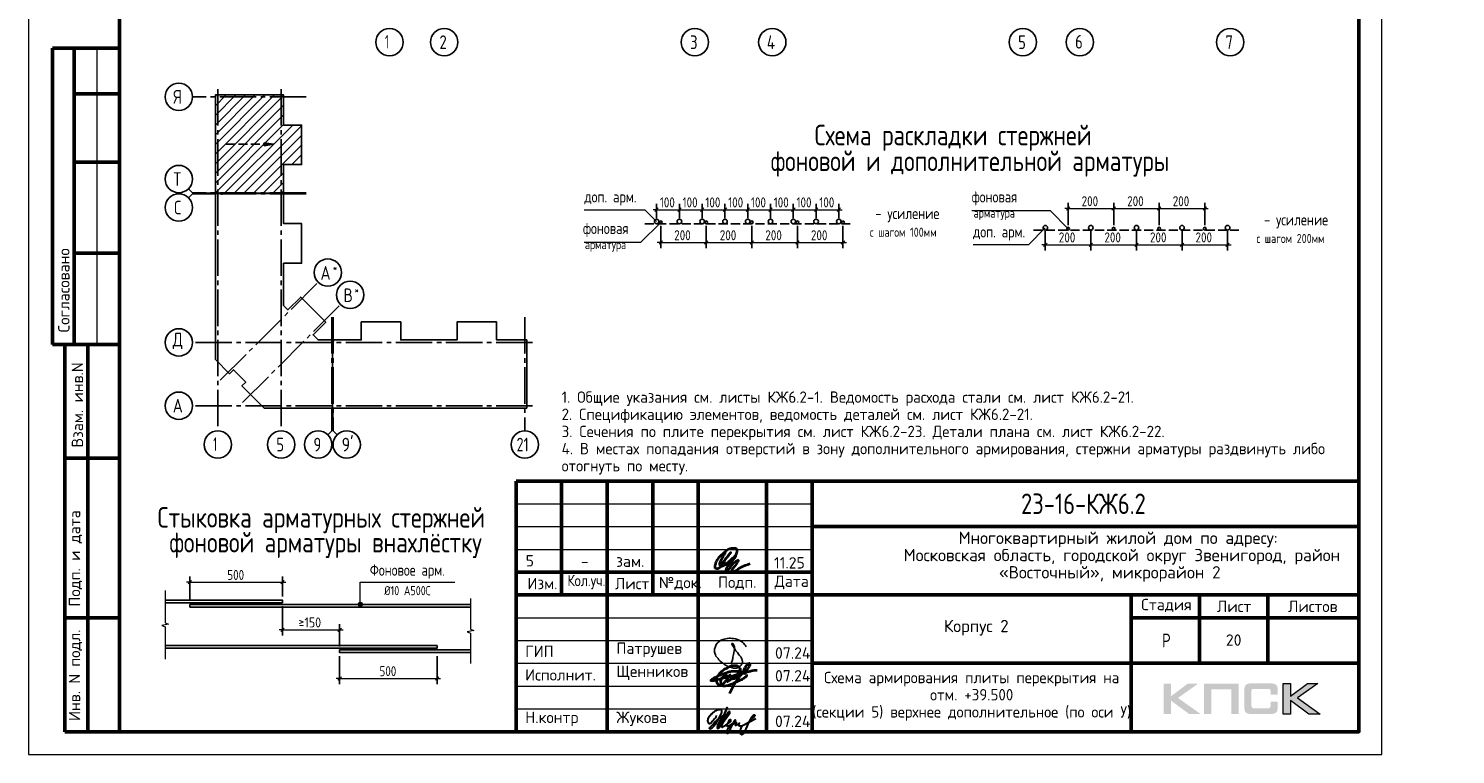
# Model space of a CAD drawing. Header units: millimetres. Extents: x 40580 to 1930067, y -240640 to 81020.
# Tile 341 of 656: x 1022172 to 1053489, y -240443 to -224513. Entities that reach past the tile are written whole.
import ezdxf

# ---------------------------------------------------------------- set-up
doc = ezdxf.new("R2010")
doc.units = ezdxf.units.MM
for name, pattern in [('______2', [270, 200, -70]), ('______5', [1100, 800, -100, 100, -100]), ('CENTER', [2, 1.25, -0.25, 0.25, -0.25])]:
    doc.linetypes.add(name, pattern=pattern)
for name, color, linetype, lineweight in [('Standard', 7, 'Continuous', 25), ('ОСИ', 7, 'CENTER', 15), ('Основная', 7, 'Continuous', 40), ('Примечания', 7, 'Continuous', 13), ('Текст_ общее', 7, 'Continuous', 25)]:
    doc.layers.add(name, color=color, linetype=linetype, lineweight=lineweight)
doc.styles.add('GOST 2.304', font='isocpeur.ttf', dxfattribs={"width": 0.8})
doc.styles.add('ISOCPEUR', font='isocpeur.ttf')
doc.styles.get("Standard").update_dxf_attribs({"font": 'isocpeur.ttf'})

# ---------------------------------------------------------------- blocks, each defined once
blk = doc.blocks.new('яяя')
at = {"lineweight": 30}
for points in [[(345424, 110432), (345425, 110410), (345424, 110397), (345417, 110379), (345406, 110350), (345390, 110319), (345357, 110275), (345310, 110221), (345265, 110176), (345198, 110110), (345161, 110077), (345133, 110066), (345116, 110066), (345102, 110075), (345090, 110091), (345082, 110115), (345074, 110146), (345066, 110182), (345064, 110206), (345067, 110234), (345077, 110278), (345095, 110320), (345114, 110361), (345134, 110395), (345159, 110428), (345195, 110469), (345228, 110506), (345284, 110560), (345331, 110595), (345379, 110625), (345435, 110648), (345486, 110670), (345532, 110686), (345573, 110696), (345605, 110698), (345621, 110695), (345635, 110687), (345648, 110671), (345656, 110649), (345659, 110625), (345659, 110583), (345656, 110553), (345647, 110523), (345635, 110489), (345387, 110033), (345349, 109985), (345311, 109948), (345247, 109889), (345209, 109858), (345192, 109844), (345180, 109837), (345157, 109833), (345150, 109835), (345140, 109842), (345135, 109856), (345138, 109881), (345148, 109892), (345183, 109930), (345267, 110024), (345343, 110105), (345455, 110213), (345617, 110343), (345775, 110456), (345811, 110526), (345838, 110607), (345890, 110740), (345902, 110771), (345698, 110295), (345672, 110226), (345626, 110132), (345572, 110032), (345518, 109953), (345481, 109918), (345497, 110001), (345567, 110147), (345655, 110301), (345760, 110442)], [(345481, 109918), (345476, 109896), (345475, 109874), (345485, 109861), (345506, 109866), (345539, 109891), (345632, 109983), (345968, 110450), (346022, 110527), (346029, 110560), (346027, 110579), (346026, 110590), (346010, 110605), (345993, 110609), (345975, 110601), (345962, 110584), (345954, 110562), (345857, 110421), (345783, 110292), (345741, 110183), (345701, 110079), (345665, 109985), (345660, 109952), (345666, 109929), (345669, 109915), (345682, 109910), (345702, 109914), (345735, 109941), (345846, 110007), (346065, 110160), (346075, 110193), (346070, 110217), (346066, 110236), (346052, 110241), (346030, 110241), (346007, 110228), (345978, 110203), (345960, 110164), (345892, 110010), (345895, 109986), (345904, 109966), (345925, 109964), (345969, 109968), (346045, 110000), (346218, 110114), (346261, 110154), (346280, 110184), (346282, 110210), (346278, 110225), (346263, 110229), (346241, 110222), (346220, 110198), (346162, 110049), (345989, 109904), (345932, 109849), (345906, 109805), (345891, 109739), (345890, 109690), (345899, 109652), (345924, 109647), (345956, 109655), (345980, 109674), (346058, 109838), (346158, 110046), (346261, 110098), (346314, 110120), (346292, 110079), (346269, 110036), (346261, 110008), (346267, 109998), (346293, 109998), (346363, 110039), (346445, 110095), (346421, 110068), (346414, 110040), (346407, 110011), (346416, 109990), (346466, 109972), (346509, 109977), (346574, 109984), (347172, 110293)], [(346586, 109971), (346543, 109917), (346509, 109873), (346489, 109825), (346475, 109767), (346472, 109710), (346478, 109675), (346485, 109641), (346501, 109621), (346517, 109602), (346542, 109589), (346568, 109592), (346605, 109620), (346680, 109731), (346736, 109842), (346865, 110115), (346962, 110290), (346969, 110318), (346979, 110360), (347013, 110403), (347056, 110434), (347091, 110450), (347109, 110450), (347121, 110434), (347115, 110405), (347072, 110355), (347012, 110307), (346924, 110222)]]:
    blk.add_lwpolyline(points, dxfattribs=at)
blk = doc.blocks.new('Из_буфера32210')
at = {"color": 7, "lineweight": 25}
blk.add_lwpolyline([(357, 84), (386, 160), (399, 213), (405, 239), (412, 268), (420, 299), (427, 339), (434, 380), (437, 414), (438, 442), (436, 466), (430, 489), (425, 504), (417, 519), (409, 531), (405, 535), (403, 536), (400, 539), (394, 541), (387, 543), (383, 542), (379, 539), (377, 534), (377, 528), (379, 523), (438, 428), (470, 382), (484, 365), (504, 341), (528, 310), (551, 280), (562, 264), (575, 247), (582, 235), (589, 220), (599, 198), (606, 184), (610, 167), (611, 155), (612, 143), (611, 127), (609, 116), (603, 96), (596, 82), (588, 69), (579, 56), (563, 43), (551, 34), (539, 25), (524, 16), (511, 10), (494, 5), (481, 3), (456, 0), (432, 1), (415, 3), (396, 6), (375, 11), (355, 19), (336, 24), (310, 31), (293, 39), (269, 53), (243, 69), (223, 80), (202, 93), (180, 109), (152, 128), (126, 152), (98, 182), (77, 211), (52, 241), (32, 266), (20, 293), (8, 329), (3, 348), (1, 373), (0, 393), (1, 417), (6, 440), (13, 454), (20, 476), (26, 497), (38, 517), (47, 529), (60, 548), (75, 563), (95, 581), (115, 593), (135, 606), (161, 618), (187, 628), (213, 638), (251, 647), (282, 653), (319, 655), (353, 655), (384, 652), (418, 648), (460, 641), (503, 628), (544, 611), (579, 594), (611, 573), (639, 545), (666, 515), (679, 496), (694, 471)], dxfattribs=at)

msp = doc.modelspace()

# ---------------------------------------------------------------- hatches: boundary and pattern name
h = msp.add_hatch(color=256)
h.paths.add_polyline_path([(1047844.6, -238886), (1047617.1, -238886), (1047245.1, -239166.1), (1047245.1, -238886), (1047087.4, -238886), (1047087.4, -239558.2), (1047245.1, -239558.2), (1047245.1, -239262.9), (1047647.5, -239558.2), (1047899.2, -239558.2), (1047398.6, -239202.7)])
h.paths.add_polyline_path([(1048127.4, -239012.6), (1048572.7, -239012.6), (1048572.7, -239558.2), (1048729, -239558.2), (1048729, -238886), (1048562.3, -238886), (1047971.1, -238886), (1047971.1, -239045.1), (1047971.1, -239558.2), (1048127.4, -239558.2)])
h.paths.add_polyline_path([(1049867.1, -238882.6), (1049709.5, -238882.6), (1049709.5, -239555.4), (1049867.1, -239555.4), (1049867.1, -239259.4), (1050269.6, -239555.4), (1050521.3, -239555.4), (1050020.6, -239199.3), (1050466.6, -238882.6), (1050239.8, -238882.6), (1049867.1, -239162.6)])
msp.add_hatch(color=256).paths.add_polyline_path([(1049578.1, -238957.3), (1049576, -238949.7), (1049573.3, -238943.4), (1049569.8, -238937.2), (1049566.3, -238931), (1049562.9, -238926.1), (1049558.7, -238921.3), (1049554.6, -238916.5), (1049550.4, -238912.3), (1049544.9, -238908.9), (1049539.4, -238904.7), (1049533.2, -238901.3), (1049526.2, -238898.5), (1049519.3, -238895.7), (1049511.7, -238893), (1049504.1, -238890.9), (1049486.1, -238887.4), (1049466.8, -238884.7), (1049445.3, -238883.3), (1049421.8, -238882.6), (1049020.8, -238882.6), (1048997.3, -238883.3), (1048976.5, -238884.7), (1048956.5, -238887.4), (1048939.2, -238890.9), (1048930.9, -238893.6), (1048923.3, -238895.7), (1048916.4, -238898.5), (1048910.1, -238901.9), (1048903.9, -238904.7), (1048897.7, -238908.9), (1048892.8, -238912.3), (1048888, -238916.5), (1048883.9, -238921.3), (1048880.4, -238926.1), (1048876.3, -238931), (1048872.8, -238937.2), (1048870, -238943.4), (1048867.3, -238950.3), (1048864.5, -238957.3), (1048862.4, -238964.9), (1048859, -238981.5), (1048856.2, -238999.4), (1048854.1, -239019.5), (1048854.1, -239041.6), (1048854.1, -239395.7), (1048854.1, -239417.8), (1048856.2, -239437.8), (1048859, -239456.5), (1048862.4, -239473.1), (1048864.5, -239480.7), (1048867.3, -239487.6), (1048870, -239494.5), (1048872.8, -239500.8), (1048876.3, -239506.3), (1048880.4, -239511.8), (1048883.9, -239516.7), (1048888, -239521.5), (1048892.8, -239525.7), (1048898.4, -239529.1), (1048903.9, -239532.6), (1048910.1, -239536), (1048916.4, -239539.5), (1048924, -239541.6), (1048930.9, -239544.3), (1048939.2, -239546.4), (1048956.5, -239550.5), (1048976.5, -239552.6), (1048997.9, -239554.7), (1049020.8, -239555.4), (1049421.8, -239555.4), (1049445.3, -239554.7), (1049466.8, -239553.3), (1049486.1, -239550.5), (1049503.4, -239547.1), (1049511.7, -239544.3), (1049519.3, -239542.2), (1049526.2, -239539.5), (1049533.2, -239536), (1049539.4, -239533.3), (1049544.9, -239529.1), (1049550.4, -239525.7), (1049554.6, -239521.5), (1049558.7, -239517.4), (1049562.9, -239511.8), (1049566.3, -239507), (1049569.8, -239500.8), (1049573.3, -239494.5), (1049576, -239488.3), (1049578.1, -239480.7), (1049580.9, -239473.1), (1049584.3, -239456.5), (1049587.1, -239438.5), (1049588.5, -239417.8), (1049589.2, -239395.7), (1049589.2, -239284.3), (1049432.2, -239284.3), (1049432.2, -239374.9), (1049432.2, -239381.1), (1049431.5, -239387.4), (1049430.1, -239392.9), (1049428.7, -239398.4), (1049426.7, -239403.3), (1049424.6, -239407.4), (1049421.8, -239411.6), (1049418.4, -239415), (1049414.9, -239418.5), (1049410.8, -239421.2), (1049405.9, -239423.3), (1049401.1, -239425.4), (1049396.2, -239426.8), (1049390, -239427.5), (1049383.8, -239428.2), (1049377.6, -239428.8), (1049054, -239428.8), (1049048.4, -239428.2), (1049043.6, -239427.5), (1049039.4, -239425.4), (1049035.3, -239423.3), (1049031.1, -239420.6), (1049027.7, -239417.8), (1049024.2, -239414.3), (1049021.5, -239410.2), (1049018.7, -239406), (1049016.6, -239401.9), (1049014.5, -239397), (1049013.2, -239392.2), (1049011.1, -239382.5), (1049010.4, -239372.8), (1049010.4, -239049.9), (1049010.4, -239044.4), (1049011.1, -239038.9), (1049012.5, -239034), (1049013.9, -239029.2), (1049015.2, -239025), (1049017.3, -239021.6), (1049020.1, -239018.1), (1049022.8, -239014.7), (1049026.3, -239011.9), (1049029.8, -239009.1), (1049033.9, -239007), (1049038.1, -239005.7), (1049042.9, -239004.3), (1049047.7, -239003.6), (1049053.3, -239002.9), (1049058.8, -239002.9), (1049377.6, -239002.9), (1049383.8, -239002.9), (1049390, -239003.6), (1049395.5, -239005), (1049400.4, -239006.4), (1049405.2, -239008.4), (1049410.1, -239010.5), (1049414.2, -239014), (1049417.7, -239016.7), (1049421.1, -239020.9), (1049423.9, -239025), (1049426.7, -239029.2), (1049428.7, -239034), (1049430.1, -239038.9), (1049431.5, -239044.4), (1049432.2, -239050.6), (1049432.2, -239056.8), (1049432.2, -239130.8), (1049589.2, -239130.8), (1049589.2, -239041.6), (1049588.5, -239019.5), (1049587.1, -238999.4), (1049584.3, -238981.5), (1049580.2, -238964.9)])
at = {"layer": 'Примечания', "linetype": 'Continuous', "lineweight": -3, "transparency": 33554687}
msp.add_hatch(color=7, dxfattribs=at).paths.add_polyline_path([(1027339.8, -227083.3), (1027549.8, -227053.3), (1027339.8, -227023.3)])
at = {"layer": 'Примечания', "linetype": 'Continuous', "lineweight": 13, "transparency": 33554687}
for points in [[(1029406.8, -237149.1), (1029496.8, -237149.1), (1029490.5, -237126.6)], [(1029406.8, -237149.1), (1029490.5, -237126.6), (1029413.1, -237126.6)], [(1029413.1, -237171.6), (1029496.8, -237149.1), (1029406.8, -237149.1)], [(1029413.1, -237126.6), (1029490.5, -237126.6), (1029474.3, -237110.4)], [(1029413.1, -237126.6), (1029474.3, -237110.4), (1029429.3, -237110.4)], [(1029413.1, -237171.6), (1029490.5, -237171.6), (1029496.8, -237149.1)], [(1029429.3, -237187.8), (1029490.5, -237171.6), (1029413.1, -237171.6)], [(1029429.3, -237110.4), (1029474.3, -237110.4), (1029451.8, -237104.1)], [(1029429.3, -237187.8), (1029474.3, -237187.8), (1029490.5, -237171.6)], [(1029474.3, -237187.8), (1029429.3, -237187.8), (1029451.8, -237194.1)]]:
    msp.add_hatch(color=7, dxfattribs=at).paths.add_polyline_path(points)

# ---------------------------------------------------------------- linework, layer by layer
at = {"lineweight": 0}
msp.add_lwpolyline([(1049709.5, -239555.4), (1049709.5, -238882.6), (1049867.1, -238882.6), (1049867.1, -239162.6), (1050239.8, -238882.6), (1050466.6, -238882.6), (1050020.6, -239199.3), (1050521.3, -239555.4), (1050269.6, -239555.4), (1049867.1, -239259.4), (1049867.1, -239555.4), (1049709.5, -239555.4)], close=True, dxfattribs=at)
at = {"layer": 'Standard', "color": 7, "linetype": 'Continuous', "lineweight": 50, "transparency": 33554687}
for p, q in [((1024171.6, -224943), (1022698.5, -224943)), ((1022698.5, -224943), (1022698.5, -231443)), ((1022698.5, -224943), (1022698.5, -231443)), ((1023171.6, -224943), (1023171.6, -231443)), ((1024171.6, -225943), (1023171.6, -225943)), ((1024171.6, -227443), (1023171.6, -227443)), ((1024171.6, -229443), (1023171.6, -229443)), ((1022698.5, -231443), (1024171.6, -231443)), ((1022971.6, -239943), (1022971.6, -231443)), ((1022971.6, -239943), (1022971.6, -231443)), ((1023471.6, -239943), (1023471.6, -231443)), ((1022971.6, -233943), (1024171.6, -233943)), ((1032871.6, -239943), (1032871.6, -234443)), ((1032871.6, -234443), (1051371.6, -234443)), ((1033871.6, -236943), (1033871.6, -234443)), ((1034871.6, -239943), (1034871.6, -234443)), ((1035871.6, -236943), (1035871.6, -234443)), ((1036871.6, -239943), (1036871.6, -234443)), ((1038371.6, -239943), (1038371.6, -234443)), ((1039371.6, -239943), (1039371.6, -234443)), ((1039371.6, -235443), (1051371.6, -235443)), ((1032871.6, -236443), (1039371.6, -236443)), ((1032871.6, -236443), (1039371.6, -236443)), ((1032871.6, -236943), (1039371.6, -236943)), ((1032871.6, -236943), (1039371.6, -236943)), ((1039371.6, -236943), (1051371.6, -236943)), ((1046371.6, -238443), (1046371.6, -236943)), ((1047871.6, -238443), (1047871.6, -236943)), ((1049371.6, -238443), (1049371.6, -236943)), ((1022971.6, -237443), (1024171.6, -237443)), ((1046371.6, -237443), (1051371.6, -237443)), ((1039371.6, -238443), (1051371.6, -238443)), ((1046371.6, -239943), (1046371.6, -238443)), ((1046371.6, -239943), (1046371.6, -238443)), ((1024171.6, -239943), (1022971.6, -239943))]:
    msp.add_line(p, q, dxfattribs=at)
at = {"layer": 'Standard', "color": 7, "linetype": 'Continuous', "lineweight": 13, "transparency": 33554687}
for p, q in [((1023671.6, -224943), (1023671.6, -231443)), ((1025771.6, -228116), (1025683.8, -228028.1)), ((1025771.6, -228141), (1025683.8, -228228.9)), ((1025771.6, -228116), (1026271.6, -228116)), ((1025771.6, -228141), (1026271.6, -228141)), ((1028829.6, -233343), (1028829.6, -232843)), ((1028854.6, -233343), (1028854.6, -232843)), ((1028829.6, -233343), (1028741.8, -233430.9)), ((1028854.6, -233343), (1028942.5, -233430.9)), ((1032871.6, -234943), (1039371.6, -234943)), ((1032871.6, -235443), (1039371.6, -235443)), ((1032871.6, -235943), (1039371.6, -235943)), ((1032871.6, -237443), (1039371.6, -237443)), ((1032871.6, -237943), (1039371.6, -237943)), ((1032871.6, -237943), (1039371.6, -237943)), ((1032871.6, -238443), (1039371.6, -238443)), ((1032871.6, -238443), (1039371.6, -238443)), ((1032871.6, -238943), (1039371.6, -238943)), ((1032871.6, -239443), (1039371.6, -239443))]:
    msp.add_line(p, q, dxfattribs=at)
at = {"layer": 'Standard', "color": 7, "linetype": 'Continuous', "lineweight": -3, "transparency": 33554687}
for p, q in [((1026271.6, -227269), (1027571.7, -225969)), ((1026271.6, -226844.8), (1027147.4, -225969)), ((1026271.6, -226420.5), (1026723.1, -225969)), ((1026271.6, -225996.2), (1026298.9, -225969)), ((1026271.6, -227056.9), (1027359.5, -225969)), ((1026271.6, -226632.6), (1026935.3, -225969)), ((1026271.6, -226208.4), (1026511, -225969)), ((1026271.6, -227481.2), (1027767.6, -225985.2)), ((1026271.6, -227693.3), (1027767.6, -226197.3)), ((1026271.6, -227905.4), (1027767.6, -226409.4)), ((1026271.6, -228117.6), (1027767.6, -226621.6)), ((1026475.3, -228126), (1027971.3, -226630)), ((1026687.5, -228126), (1028164.6, -226648.8)), ((1026899.6, -228126), (1028164.6, -226861)), ((1027111.7, -228126), (1028164.6, -227073.1)), ((1027951.9, -227498), (1028164.6, -227285.2)), ((1028164, -227498), (1028164.6, -227497.4)), ((1027323.9, -228126), (1027767.6, -227682.2)), ((1027536, -228126), (1027767.6, -227894.4)), ((1027749.6, -228124.5), (1027767.6, -228106.5))]:
    msp.add_line(p, q, dxfattribs=at)
at = {"layer": 'Standard', "color": 7, "linetype": 'Continuous', "lineweight": 25, "transparency": 33554687}
for p, q in [((1051371.6, -239943), (1051371.6, -234443)), ((1032871.6, -239943), (1051371.6, -239943)), ((1032871.6, -239943), (1051371.6, -239943)), ((1032871.6, -239943), (1051371.6, -239943))]:
    msp.add_line(p, q, dxfattribs=at)
at = {"layer": 'Standard', "color": 7, "linetype": 'Continuous', "lineweight": 13, "transparency": 33554687}
msp.add_lwpolyline([(1022171.6, -240443), (1051871.6, -240443), (1051871.6, -198443), (1022171.6, -198443), (1022171.6, -240443)], close=True, dxfattribs=at)
at = {"layer": 'Standard', "color": 7, "linetype": 'Continuous', "lineweight": 50, "transparency": 33554687}
msp.add_lwpolyline([(1024171.6, -198943), (1051371.6, -198943), (1051371.6, -239943), (1024171.6, -239943), (1024171.6, -198943)], close=True, dxfattribs=at)
at = {"layer": 'Standard', "color": 7, "linetype": 'Continuous', "lineweight": 25, "transparency": 33554687}
for points in [[(1026271.6, -228126), (1026271.6, -225969), (1027767.6, -225969), (1027767.6, -226630), (1028164.6, -226630), (1028164.6, -227498), (1027767.6, -227498), (1027767.6, -228126), (1027749.6, -228126), (1027749.6, -228106), (1027734.6, -228106), (1027734.6, -228126), (1026271.6, -228126)], [(1026271.6, -231586), (1026271.6, -228131), (1026409.6, -228131), (1026409.6, -228151), (1026424.6, -228151), (1026424.6, -228131), (1027767.6, -228131), (1027767.6, -228794), (1028164.6, -228794), (1028164.6, -229662), (1027767.6, -229662), (1027767.6, -230587.7), (1027865.5, -230685.5), (1028146.4, -230404.7), (1028695.8, -230954.1), (1028414.9, -231235), (1028526.9, -231347), (1028839.6, -231347), (1028839.6, -232843), (1027341.6, -232843), (1026853.6, -232355), (1026938.5, -232270.2), (1026670.5, -232002.2), (1026585.6, -232087), (1026271.6, -231773), (1026271.6, -231586)], [(1028844.6, -232843), (1028844.6, -231380), (1028864.6, -231380), (1028864.6, -231365), (1028844.6, -231365), (1028844.6, -231347), (1029472.6, -231347), (1029472.6, -230950), (1030340.6, -230950), (1030340.6, -231347), (1030958.6, -231347), (1031576.6, -231347), (1031576.6, -230950), (1032444.6, -230950), (1032444.6, -231347), (1033105.6, -231347), (1033105.6, -232843), (1030958.6, -232843), (1028844.6, -232843)]]:
    msp.add_lwpolyline(points, dxfattribs=at)
at = {"layer": 'ОСИ', "color": 8, "linetype": '______5', "lineweight": -3, "transparency": 33554687}
for p, q in [((1028267.6, -226012), (1025771.6, -226012)), ((1026324.6, -225841.7), (1026324.6, -233343)), ((1027714.6, -225841.7), (1027714.6, -233343)), ((1028267.6, -228116), (1025771.6, -228116)), ((1028267.6, -228141), (1025771.6, -228141)), ((1026379.9, -232230.6), (1028529.6, -230080.8)), ((1026869.9, -232720.6), (1029019.6, -230570.8)), ((1028829.6, -230847), (1028829.6, -233343)), ((1028854.6, -230847), (1028854.6, -233343)), ((1033062.6, -230847), (1033062.6, -233343)), ((1033232.9, -231400), (1025771.6, -231400)), ((1033232.9, -231400), (1025771.6, -231400)), ((1033232.9, -232790), (1025771.6, -232790))]:
    msp.add_line(p, q, dxfattribs=at)
at = {"layer": 'ОСИ', "color": 7, "linetype": 'Continuous', "lineweight": -3, "transparency": 33554687}
for centre in [(1030095.6, -224813), (1031295.6, -224813), (1036795.6, -224813), (1038495.6, -224813), (1043995.6, -224813), (1045245.6, -224813), (1048545.6, -224813), (1025471.6, -226012), (1025471.6, -227816), (1025471.6, -228441), (1028741.7, -229868.7), (1029231.8, -230358.7), (1025471.6, -231400), (1025471.6, -231400), (1025471.6, -232790), (1026324.6, -233643), (1027714.6, -233643), (1028529.6, -233643), (1029154.6, -233643), (1033062.6, -233643)]:
    msp.add_circle(centre, 300, dxfattribs=at)
at = {"layer": 'Основная', "color": 7, "ltscale": 100}
msp.add_spline([(1037464.4, -236005.5), (1037395.1, -236131.9), (1037338, -236253.8), (1037338, -236281.7), (1037372.7, -236263.9), (1037470, -236158.7), (1037581.8, -236011.1), (1037501.3, -236115.1), (1037438.7, -236210.2), (1037446.5, -236271.7), (1037505.8, -236266.1), (1037584.1, -236200.1), (1037675.8, -236091.6), (1037727.2, -235987.6), (1037720.5, -235939.5), (1037636.2, -235923.3), (1037561.7, -235933.9), (1037432, -236018.9), (1037314.5, -236128.5), (1037257.5, -236225.8), (1037236.3, -236298.5), (1037237.4, -236345.5), (1037277.6, -236363.4), (1037345.9, -236339.9), (1037533.8, -236214.6), (1037688.1, -236087.1), (1037532.4, -236298), (1037476.8, -236395.3), (1037476.7, -236413.7), (1037510.3, -236396.9), (1037604.2, -236299.6), (1037729.5, -236184.4), (1037748.5, -236180), (1037730.6, -236222.5), (1037653.5, -236334.3), (1037606.5, -236421.5), (1037613.2, -236440.6), (1037648.9, -236431.6), (1037812.2, -236332.1), (1038006.8, -236253.8)], degree=3, dxfattribs=at)
at = {"layer": 'Основная'}
for points in [[(1037564.9, -239101.8), (1037683.4, -238870.5), (1037833.7, -238658.6), (1037925.2, -238500), (1037949.3, -238466.7), (1037970.8, -238444.7), (1037982.6, -238442.4), (1037989.5, -238441.6), (1037994.8, -238442.9), (1037998.7, -238445.7), (1038000.9, -238450), (1038001.7, -238453.1), (1038003.8, -238460), (1038003.3, -238463.4), (1038003.2, -238470.8), (1038001.7, -238474.8), (1038000.5, -238486.3), (1037988.1, -238512.3), (1037958.7, -238555.7), (1037910.4, -238607.9), (1037851.8, -238649.8), (1037816.9, -238670.7), (1037797.8, -238674.7), (1037622.9, -238723.1), (1037429.1, -238767.7), (1037293.9, -238806.5), (1037213.2, -238826.4), (1037169.1, -238828.3), (1037148.6, -238817.8), (1037159.9, -238808.4), (1037170.3, -238794.8), (1037187.7, -238783.5), (1037250.9, -238745.6), (1037340.1, -238702.5), (1037430, -238663.3), (1037516.2, -238636), (1037600.1, -238618.2), (1037703.8, -238614.6), (1037751.5, -238611.9)], [(1037926.3, -238689.4), (1037923.8, -238729.3), (1037905.5, -238744.3), (1037873.9, -238770), (1037794.9, -238815.8), (1037715, -238847.4), (1037641.8, -238883.2), (1037484.5, -238939.3), (1037391.3, -238940.4), (1037347.5, -238929.3), (1037319.2, -238911.6), (1037302.1, -238900.5), (1037286, -238871.7), (1037276.5, -238842.8), (1037281.5, -238789.6), (1037287.6, -238749.7), (1037313.7, -238699.8), (1037344.6, -238660), (1037394.1, -238612.7), (1037437.4, -238576.1), (1037497.3, -238546.2), (1037559.9, -238515.7), (1037623.7, -238493.5), (1037662.7, -238488), (1037710.7, -238491.8), (1037732.4, -238504), (1037756.5, -238522.2), (1037770.1, -238538.9), (1037787.3, -238561.7), (1037788.4, -238592.2), (1037786.7, -238608.3), (1037782.3, -238628.5), (1037775.6, -238644.3), (1037764.5, -238654.3), (1037751.8, -238654.3), (1037741.2, -238647.6), (1037742.4, -238623.2), (1037752.9, -238611), (1037802.1, -238627.4), (1037825.1, -238638.9), (1037876.9, -238657.4), (1037892.2, -238664.7), (1037902.4, -238671.4)], [(1037829.9, -238664.8), (1037889.7, -238646.6), (1037961, -238624.6), (1037999.1, -238616.7), (1038068.5, -238598.1), (1038124.5, -238591.5), (1038165.1, -238592.3)], [(1037498.9, -238809.5), (1037497.8, -238727.6), (1037488.5, -238705.1), (1037467.1, -238696.6), (1037450.1, -238707.3), (1037432.3, -238722.5), (1037409.4, -238748.7), (1037386.9, -238772.4), (1037370.2, -238798.3), (1037366.5, -238819.7), (1037359.9, -238857), (1037363.2, -238871.5), (1037377.3, -238894), (1037398.7, -238896.6), (1037427.2, -238883.3), (1037451.2, -238853), (1037469.3, -238835.6), (1037493, -238816.4), (1037530.3, -238748), (1037551, -238714.7), (1037568.8, -238693.3), (1037501.8, -238801.6), (1037503.7, -238823), (1037508.1, -238841.9), (1037529.2, -238830.4), (1037554, -238817.8), (1037586.1, -238788.3), (1037589.1, -238783.1), (1037598, -238754.3), (1037603.1, -238739.5), (1037605, -238733.6), (1037601.3, -238769.8), (1037604.3, -238782.7), (1037620.5, -238782), (1037642.7, -238775.3), (1037662.3, -238742.4), (1037664.1, -238723.6), (1037654.5, -238774.2), (1037664.1, -238774.6), (1037696.7, -238762.4), (1037721.4, -238745), (1037724.4, -238711.4), (1037726.2, -238697), (1037729.2, -238727.6), (1037747.7, -238728.8), (1037765.1, -238726.5), (1037778, -238692.2), (1037780.6, -238684), (1037780.2, -238691.8), (1037775.4, -238717.3), (1037791.7, -238721.7)]]:
    msp.add_spline(points, degree=3, dxfattribs=at)
at = {"layer": 'Примечания', "color": 7, "linetype": 'Continuous', "lineweight": -3, "transparency": 33554687}
for p, q in [((1027549.8, -227053.3), (1027339.8, -227023.3)), ((1027339.8, -227023.3), (1027339.8, -227083.3)), ((1027339.8, -227053.3), (1027324.8, -227053.3)), ((1027339.8, -227083.3), (1027549.8, -227053.3)), ((1027549.8, -227053.3), (1027549.8, -227053.3)), ((1027549.8, -227053.3), (1027549.8, -227053.3)), ((1027549.8, -227053.3), (1027549.8, -227053.3))]:
    msp.add_line(p, q, dxfattribs=at)
at = {"layer": 'Примечания', "color": 7, "linetype": '______2', "lineweight": -3, "transparency": 33554687}
msp.add_line((1026509.8, -227053.3), (1027549.8, -227053.3), dxfattribs=at)
at = {"layer": 'Примечания', "color": 7, "linetype": 'Continuous', "lineweight": 13, "transparency": 33554687}
for p, q in [((1035956.4, -228488.3), (1035881.4, -228488.3)), ((1035956.4, -228488.3), (1036456.4, -228488.3)), ((1036456.4, -228488.3), (1036956.4, -228488.3)), ((1036956.4, -228488.3), (1037456.4, -228488.3)), ((1037456.4, -228488.3), (1037956.4, -228488.3)), ((1037956.4, -228488.3), (1038456.4, -228488.3)), ((1038456.4, -228488.3), (1038956.4, -228488.3)), ((1038956.4, -228488.3), (1039456.4, -228488.3)), ((1039456.4, -228488.3), (1039956.4, -228488.3)), ((1039956.4, -228488.3), (1040031.4, -228488.3)), ((1044987.6, -228462.3), (1044912.6, -228462.3)), ((1044987.6, -228462.3), (1045987.6, -228462.3)), ((1045987.6, -228462.3), (1046987.6, -228462.3)), ((1046987.6, -228462.3), (1047987.6, -228462.3)), ((1047987.6, -228462.3), (1048062.6, -228462.3)), ((1036046.4, -229208.9), (1035971.4, -229208.9)), ((1036046.4, -229208.9), (1037046.4, -229208.9)), ((1037046.4, -229208.9), (1038046.4, -229208.9)), ((1038046.4, -229208.9), (1039046.4, -229208.9)), ((1039046.4, -229208.9), (1040046.4, -229208.9)), ((1040046.4, -229208.9), (1040121.4, -229208.9)), ((1044487.6, -229256.8), (1044412.6, -229256.8)), ((1044487.6, -229256.8), (1045487.6, -229256.8)), ((1045487.6, -229256.8), (1046487.6, -229256.8)), ((1046487.6, -229256.8), (1047487.6, -229256.8)), ((1047487.6, -229256.8), (1048487.6, -229256.8)), ((1048487.6, -229256.8), (1048562.6, -229256.8)), ((1025714.3, -236663.4), (1025639.3, -236663.4)), ((1025714.3, -236663.4), (1027744.3, -236663.4)), ((1027744.3, -236663.4), (1027819.3, -236663.4)), ((1025171.6, -236841.6), (1025171.6, -237552.4)), ((1031871.6, -237021.6), (1031871.6, -237692.5)), ((1029406.8, -237149.1), (1029406.8, -237149.1)), ((1029451.8, -237104.1), (1029451.8, -237104.1)), ((1029451.8, -237194.1), (1029451.8, -237194.1)), ((1029496.8, -237149.1), (1029496.8, -237149.1)), ((1025246.6, -237582.7), (1025096.6, -237612.9)), ((1025096.6, -237612.9), (1025171.6, -237643.2)), ((1025171.6, -237552.4), (1025246.6, -237582.7)), ((1025171.6, -237643.2), (1025171.6, -238354.1)), ((1031871.6, -237692.5), (1031946.6, -237721)), ((1027744.3, -237706.2), (1027669.3, -237706.2)), ((1027744.3, -237706.2), (1028999.3, -237706.2)), ((1028999.3, -237706.2), (1029074.3, -237706.2)), ((1031946.6, -237721), (1031796.6, -237749.6)), ((1031796.6, -237749.6), (1031871.6, -237778.1)), ((1031871.6, -237778.1), (1031871.6, -238449.1)), ((1025171.6, -238354.1), (1025171.6, -238354.1)), ((1031871.6, -238449.1), (1031871.6, -238449.1)), ((1028999.3, -238775.3), (1028924.3, -238775.3)), ((1028999.3, -238775.3), (1031139.3, -238775.3)), ((1031139.3, -238775.3), (1031214.3, -238775.3))]:
    msp.add_line(p, q, dxfattribs=at)
at = {"layer": 'Примечания', "color": 7, "linetype": 'Continuous', "lineweight": 25, "transparency": 33554687}
for p, q in [((1035918.9, -228525.8), (1035993.9, -228450.8)), ((1036418.9, -228525.8), (1036493.9, -228450.8)), ((1036918.9, -228525.8), (1036993.9, -228450.8)), ((1037418.9, -228525.8), (1037493.9, -228450.8)), ((1037918.9, -228525.8), (1037993.9, -228450.8)), ((1038418.9, -228525.8), (1038493.9, -228450.8)), ((1038918.9, -228525.8), (1038993.9, -228450.8)), ((1039418.9, -228525.8), (1039493.9, -228450.8)), ((1039918.9, -228525.8), (1039993.9, -228450.8)), ((1044950.1, -228499.8), (1045025.1, -228424.8)), ((1045950.1, -228499.8), (1046025.1, -228424.8)), ((1046950.1, -228499.8), (1047025.1, -228424.8)), ((1047950.1, -228499.8), (1048025.1, -228424.8)), ((1036008.9, -229246.4), (1036083.9, -229171.4)), ((1037008.9, -229246.4), (1037083.9, -229171.4)), ((1038008.9, -229246.4), (1038083.9, -229171.4)), ((1039008.9, -229246.4), (1039083.9, -229171.4)), ((1040008.9, -229246.4), (1040083.9, -229171.4)), ((1044450.1, -229294.3), (1044525.1, -229219.3)), ((1045450.1, -229294.3), (1045525.1, -229219.3)), ((1046450.1, -229294.3), (1046525.1, -229219.3)), ((1047450.1, -229294.3), (1047525.1, -229219.3)), ((1048450.1, -229294.3), (1048525.1, -229219.3)), ((1025676.8, -236700.9), (1025751.8, -236625.9)), ((1027706.8, -236700.9), (1027781.8, -236625.9)), ((1027706.8, -237743.7), (1027781.8, -237668.7)), ((1028961.8, -237743.7), (1029036.8, -237668.7)), ((1028961.8, -238812.8), (1029036.8, -238737.8)), ((1031101.8, -238812.8), (1031176.8, -238737.8))]:
    msp.add_line(p, q, dxfattribs=at)
at = {"layer": 'Примечания', "color": 253, "linetype": 'Continuous', "lineweight": -3, "true_color": 0xa0a0a0, "transparency": 33554687}
for p, q in [((1035956.4, -228488.3), (1035956.4, -228363.3)), ((1035956.4, -228488.3), (1035956.4, -228613.3)), ((1035956.4, -228488.3), (1035956.4, -228671.4)), ((1036456.4, -228488.3), (1036456.4, -228363.3)), ((1036456.4, -228488.3), (1036456.4, -228613.3)), ((1036456.4, -228488.3), (1036456.4, -228671.4)), ((1036956.4, -228488.3), (1036956.4, -228363.3)), ((1036956.4, -228488.3), (1036956.4, -228613.3)), ((1036956.4, -228488.3), (1036956.4, -228671.4)), ((1037456.4, -228488.3), (1037456.4, -228363.3)), ((1037456.4, -228488.3), (1037456.4, -228613.3)), ((1037456.4, -228488.3), (1037456.4, -228671.4)), ((1037956.4, -228488.3), (1037956.4, -228363.3)), ((1037956.4, -228488.3), (1037956.4, -228613.3)), ((1037956.4, -228488.3), (1037956.4, -228671.4)), ((1038456.4, -228488.3), (1038456.4, -228363.3)), ((1038456.4, -228488.3), (1038456.4, -228613.3)), ((1038456.4, -228488.3), (1038456.4, -228671.4)), ((1038956.4, -228488.3), (1038956.4, -228363.3)), ((1038956.4, -228488.3), (1038956.4, -228613.3)), ((1038956.4, -228488.3), (1038956.4, -228671.4)), ((1039456.4, -228488.3), (1039456.4, -228363.3)), ((1039456.4, -228488.3), (1039456.4, -228613.3)), ((1039456.4, -228488.3), (1039456.4, -228671.4)), ((1039956.4, -228488.3), (1039956.4, -228363.3)), ((1039956.4, -228488.3), (1039956.4, -228613.3)), ((1039956.4, -228488.3), (1039956.4, -228671.4)), ((1044987.6, -228462.3), (1044987.6, -228337.3)), ((1044987.6, -228343), (1044987.6, -228804.8)), ((1044987.6, -228462.3), (1044987.6, -228587.3)), ((1044987.6, -228462.3), (1044987.6, -228829.8)), ((1045987.6, -228462.3), (1045987.6, -228337.3)), ((1045987.6, -228343), (1045987.6, -228804.8)), ((1045987.6, -228462.3), (1045987.6, -228587.3)), ((1045987.6, -228462.3), (1045987.6, -228829.8)), ((1046987.6, -228462.3), (1046987.6, -228337.3)), ((1046987.6, -228343), (1046987.6, -228804.8)), ((1046987.6, -228462.3), (1046987.6, -228587.3)), ((1046987.6, -228462.3), (1046987.6, -228829.8)), ((1047987.6, -228462.3), (1047987.6, -228337.3)), ((1047987.6, -228343), (1047987.6, -228804.8)), ((1047987.6, -228462.3), (1047987.6, -228587.3)), ((1047987.6, -228462.3), (1047987.6, -228829.8)), ((1036046.4, -229208.9), (1036046.4, -228841.4)), ((1040046.4, -229208.9), (1040046.4, -228841.4)), ((1036046.4, -229208.9), (1036046.4, -229083.9)), ((1036046.4, -229208.9), (1036046.4, -229333.9)), ((1037046.4, -229208.9), (1037046.4, -229083.9)), ((1037046.4, -229208.9), (1037046.4, -229333.9)), ((1038046.4, -229208.9), (1038046.4, -229083.9)), ((1038046.4, -229208.9), (1038046.4, -229333.9)), ((1039046.4, -229208.9), (1039046.4, -229083.9)), ((1039046.4, -229208.9), (1039046.4, -229333.9)), ((1040046.4, -229208.9), (1040046.4, -229083.9)), ((1040046.4, -229208.9), (1040046.4, -229333.9)), ((1044487.6, -229256.8), (1044487.6, -228959.8)), ((1044487.6, -229256.8), (1044487.6, -229131.8)), ((1045487.6, -229256.8), (1045487.6, -229131.8)), ((1046487.6, -229256.8), (1046487.6, -229131.8)), ((1047487.6, -229256.8), (1047487.6, -229131.8)), ((1048487.6, -229256.8), (1048487.6, -228959.8)), ((1048487.6, -229256.8), (1048487.6, -229131.8)), ((1044487.6, -229256.8), (1044487.6, -229381.8)), ((1045487.6, -229256.8), (1045487.6, -229381.8)), ((1046487.6, -229256.8), (1046487.6, -229381.8)), ((1047487.6, -229256.8), (1047487.6, -229381.8)), ((1048487.6, -229256.8), (1048487.6, -229381.8)), ((1025714.3, -236663.4), (1025714.3, -236538.4)), ((1025714.3, -236663.4), (1025714.3, -236788.4)), ((1025714.3, -236663.4), (1025714.3, -237074.1)), ((1027744.3, -236663.4), (1027744.3, -236538.4)), ((1027744.3, -236663.4), (1027744.3, -236788.4)), ((1027744.3, -236663.4), (1027744.3, -236979.1)), ((1027744.3, -237706.2), (1027744.3, -237189.1)), ((1027744.3, -237706.2), (1027744.3, -237581.2)), ((1028999.3, -237706.2), (1028999.3, -237581.2)), ((1027744.3, -237706.2), (1027744.3, -237831.2)), ((1028999.3, -237706.2), (1028999.3, -237831.2)), ((1028999.3, -237706.2), (1028999.3, -238074.1)), ((1028999.3, -238775.3), (1028999.3, -238284.1)), ((1031139.3, -238775.3), (1031139.3, -238284.1)), ((1028999.3, -238775.3), (1028999.3, -238650.3)), ((1028999.3, -238775.3), (1028999.3, -238900.3)), ((1031139.3, -238775.3), (1031139.3, -238650.3)), ((1031139.3, -238775.3), (1031139.3, -238900.3))]:
    msp.add_line(p, q, dxfattribs=at)
at = {"layer": 'Примечания', "color": 8, "linetype": '______2', "lineweight": -3, "true_color": 0x737373, "transparency": 33554687}
for p, q in [((1035696.4, -228796.4), (1040206.4, -228796.4)), ((1044227.6, -228934.8), (1048737.6, -228934.8))]:
    msp.add_line(p, q, dxfattribs=at)
at = {"layer": 'Примечания', "color": 7, "linetype": 'Continuous', "lineweight": 13, "transparency": 33554687}
for points in [[(1034362.6, -228488.3), (1035698.3, -228488.3), (1035956.4, -228746.4)], [(1044987.6, -228904.8), (1044599.5, -228516.7), (1042871, -228516.7)], [(1036046.4, -228766.4), (1035603.9, -229208.9), (1034362.6, -229208.9)], [(1044487.6, -228884.8), (1044115.6, -229256.8), (1042902.2, -229256.8)], [(1029451.8, -237149.1), (1029451.8, -236663.4), (1031529.3, -236663.4)]]:
    msp.add_lwpolyline(points, dxfattribs=at)
at = {"layer": 'Примечания', "color": 253, "linetype": 'Continuous', "lineweight": -3, "true_color": 0xa0a0a0, "transparency": 33554687}
for points in [[(1037046.4, -229208.9), (1037046.4, -229191.9), (1037046.4, -229191.9), (1037046.4, -229191.9), (1037046.4, -229191.9), (1037046.4, -229191.9), (1037046.4, -229191.9), (1037046.4, -228841.4)], [(1038046.4, -229208.9), (1038046.4, -229191.9), (1038046.4, -229191.9), (1038046.4, -229191.9), (1038046.4, -229191.9), (1038046.4, -228841.4)], [(1039046.4, -229208.9), (1039046.4, -229191.9), (1039046.4, -229191.9), (1039046.4, -228841.4)], [(1045487.6, -229256.8), (1045487.6, -229239.8), (1045487.6, -229239.8), (1045487.6, -229239.8), (1045487.6, -229239.8), (1045487.6, -229239.8), (1045487.6, -229239.8), (1045487.6, -228959.8)], [(1046487.6, -229256.8), (1046487.6, -229239.8), (1046487.6, -229239.8), (1046487.6, -229239.8), (1046487.6, -229239.8), (1046487.6, -228959.8)], [(1047487.6, -229256.8), (1047487.6, -229239.8), (1047487.6, -229239.8), (1047487.6, -228959.8)]]:
    msp.add_lwpolyline(points, dxfattribs=at)
at = {"layer": 'Примечания', "color": 7, "linetype": 'Continuous', "lineweight": 25, "transparency": 33554687}
for points in [[(1025171.6, -237054.1), (1027744.3, -237054.1), (1027744.3, -237114.1), (1025171.6, -237114.1)], [(1031871.6, -237149.1), (1025714.3, -237149.1), (1025714.3, -237209.1), (1031871.6, -237209.1)], [(1025171.6, -238054.1), (1031139.3, -238054.1), (1031139.3, -238114.1), (1025171.6, -238114.1)], [(1031871.6, -238149.1), (1028999.3, -238149.1), (1028999.3, -238209.1), (1031871.6, -238209.1)]]:
    msp.add_lwpolyline(points, dxfattribs=at)
at = {"layer": 'Примечания', "color": 7, "linetype": 'Continuous', "lineweight": -3, "transparency": 33554687}
for centre, radius in [((1035956.4, -228746.4), 50), ((1036046.4, -228766.4), 30), ((1036456.4, -228746.4), 50), ((1036956.4, -228746.4), 50), ((1037046.4, -228766.4), 30), ((1037456.4, -228746.4), 50), ((1037956.4, -228746.4), 50), ((1038046.4, -228766.4), 30), ((1038456.4, -228746.4), 50), ((1038956.4, -228746.4), 50), ((1039046.4, -228766.4), 30), ((1039456.4, -228746.4), 50), ((1039956.4, -228746.4), 50), ((1040046.4, -228766.4), 30), ((1044487.6, -228884.8), 50), ((1044987.6, -228904.8), 30), ((1045487.6, -228884.8), 50), ((1045987.6, -228904.8), 30), ((1046487.6, -228884.8), 50), ((1046987.6, -228904.8), 30), ((1047487.6, -228884.8), 50), ((1047987.6, -228904.8), 30), ((1048487.6, -228884.8), 50)]:
    msp.add_circle(centre, radius, dxfattribs=at)
at = {"layer": 'Примечания', "color": 7, "linetype": 'Continuous', "lineweight": 13, "transparency": 33554687}
msp.add_circle((1029451.8, -237149.1), 45, dxfattribs=at)

# ---------------------------------------------------------------- block references
at = {"color": 1, "ltscale": 100}
msp.add_blockref('Из_буфера32210', (1037226.7, -238549.2), dxfattribs=at)
at = {"color": 2, "lineweight": 60, "xscale": 0.5, "yscale": 0.5, "zscale": 0.5}
msp.add_blockref('яяя', (864550.9, -294801.5), dxfattribs=at)

# ---------------------------------------------------------------- texts
at = {"layer": 'Standard', "color": 7, "linetype": 'Continuous', "lineweight": 50, "transparency": 33554687, "char_height": 250, "attachment_point": 7, "rotation": 90, "style": 'GOST 2.304'}
for s, insert, width in [('\\A1;{\\fISOCPEUR|i0|b0;\\H250.000000;\\W1.000000;\\C7;Согласовано}\\P', (1023071.6, -231181.5), 2071.875), ('\\A1;{\\fISOCPEUR|i0|b0;\\H250.000000;\\W1.000000;\\C7;Взам. инв.N}\\P', (1023369.6, -233707.1), 1909.099), ('\\A1;{\\fISOCPEUR|i0|b0;\\H250.000000;\\W1.000000;\\C7;Подп. и дата}\\P', (1023346, -237200.8), 2197.059), ('\\A1;{\\fISOCPEUR|i0|b0;\\H250.000000;\\W1.000000;\\C7;Инв. N подл.}\\P', (1023346, -239709), 2021.795)]:
    msp.add_mtext(s, dxfattribs=dict(at, insert=insert, width=width))
at = {"layer": 'Standard', "color": 7, "linetype": 'Continuous', "lineweight": 13, "transparency": 33554687, "insert": (1033871.6, -232476.3), "char_height": 250, "width": 17500, "attachment_point": 1, "line_spacing_factor": 0.903614}
msp.add_mtext('{\\W0.9524;1. Общие указания см. листы КЖ6.2-1. Ведомость расхода стали см. лист КЖ6.2-21.}\\P{\\W0.9524;2. Спецификацию элементов, ведомость деталей см. лист КЖ6.2-21.}\\P{\\W0.9524;3. Сечения по плите перекрытия см. лист КЖ6.2-23. Детали плана см. лист КЖ6.2-22.}\\P{\\W0.9524;4. В местах попадания отверстий в зону дополнительного армирования, стержни арматуры раздвинуть либо отогнуть по месту.}', dxfattribs=at)
at = {"layer": 'Standard', "color": 7, "linetype": 'Continuous', "lineweight": 25, "transparency": 33554687, "style": 'ISOCPEUR'}
for s, insert, char_height, width, attachment_point in [('\\W0.75;21', (1032882.6, -233793), 300, 472.641, 7), ('Многоквартирный\\~жилой\\~дом\\~по\\~адресу:\\~', (1042581.7, -235898), 270, 5717.08, 7), ('5', (1033173.7, -236068.3), 250, 283.333, 2), ('11.25', (1038532.1, -236363.1), 250, 693.365, 7), ('Московская\\~область,\\~городской\\~округ\\~Звенигород,\\~район\\~', (1041375.7, -236276), 270, 8136.208, 7), ('-', (1034378.2, -236077.2), 250, 283.333, 2), ('зам.', (1035378.2, -236077.2), 250, 283.333, 2), ('«Восточный»,\\~микрорайон\\~2', (1043468.2, -236654), 270, 3952.828, 7), ('Изм.', (1033119.6, -236818.3), 250, 631.146, 7), ('\\W0.83;Кол.уч.', (1033998.6, -236818.3), 250, 799.955, 7), ('Лист', (1035042.5, -236818.3), 250, 782.227, 7), ('№док.', (1036007.1, -236835.6), 250, 853.387, 7), ('Подп.', (1037302.9, -236828.7), 250, 764.539, 7), ('Дата', (1038544.7, -236818.3), 250, 782.227, 7), ('Стадия', (1046592.2, -237318.3), 250, 1031.097, 7), ('Лист', (1048255.2, -237318.3), 250, 782.227, 7), ('Листов', (1049814.5, -237318.3), 250, 1066.504, 7), ('Корпус\\~2', (1042259.7, -237833), 270, 1362.881, 7), ('ГИП', (1033071.6, -238305.5), 250, 586.81, 7), ('Патрушев', (1035071.6, -238305.5), 250, 1386.365, 7), ('07.24', (1038554.7, -238341.7), 250, 817.627, 7), ('\\W0.77;Р', (1047048.6, -238093), 300, 262.931, 7), ('Исполнит.', (1033071.6, -238821.3), 250, 1386.365, 7), ('Щенников', (1035071.6, -238811.6), 250, 1333.081, 7), ('07.24', (1038554.7, -238841.7), 250, 817.627, 7), ('Н.контр', (1033071.6, -239821.3), 250, 1102.087, 7), ('Жукова', (1035071.6, -239821.3), 250, 1031.11, 7), ('07.24', (1038554.7, -239841.7), 250, 817.627, 7)]:
    msp.add_mtext(s, dxfattribs=dict(at, insert=insert, char_height=char_height, width=width, attachment_point=attachment_point))
at = {"layer": 'Standard', "color": 7, "linetype": 'Continuous', "lineweight": 50, "transparency": 33554687, "insert": (1043954.2, -235168), "char_height": 450, "width": 3070.526, "attachment_point": 7, "style": 'GOST 2.304'}
msp.add_mtext('23-16-КЖ6.2', dxfattribs=at)
at = {"layer": 'Standard', "color": 7, "linetype": 'Continuous', "lineweight": 13, "transparency": 33554687, "insert": (1048621.6, -237933), "char_height": 250, "width": 459.375, "attachment_point": 5, "style": 'ISOCPEUR'}
msp.add_mtext('\\A1;{\\fISOCPEUR|i0|b0;\\H250.000000;\\W1.000000;\\C7;20}\\P', dxfattribs=at)
at = {"layer": 'Standard', "color": 7, "linetype": 'Continuous', "lineweight": 25, "transparency": 33554687, "insert": (1042871.6, -238630.2), "char_height": 250, "width": 7000, "attachment_point": 2, "line_spacing_factor": 0.903614, "style": 'ISOCPEUR'}
msp.add_mtext('{\\W0.9524;Схема армирования плиты перекрытия на отм. +39.500}\\P{\\W0.9524;(секции 5) верхнее дополнительное (по оси У)}', dxfattribs=at)
at = {"layer": 'ОСИ', "color": 7, "linetype": 'Continuous', "lineweight": 25, "transparency": 33554687, "attachment_point": 7, "style": 'ISOCPEUR'}
for s, insert, char_height, width in [('\\W0.56;1', (1029995.6, -224953), 300, 233.324), ('\\W0.78;2', (1031190.6, -224963), 300, 326.834), ('\\W0.78;3', (1036690.6, -224963), 300, 326.834), ('\\W0.80;4', (1038375.6, -224963), 300, 359.83), ('\\W0.78;5', (1043890.6, -224963), 300, 326.834), ('\\W0.78;6', (1045140.6, -224953), 300, 326.853), ('\\W0.78;7', (1048440.6, -224963), 300, 326.853), ('\\W0.80;Я', (1025351.6, -226162), 300, 359.83), ('\\W0.80;Т', (1025351.6, -227966), 300, 359.83), ('\\W0.78;С', (1025366.6, -228591), 300, 326.834), ('\\W0.82;А', (1028580.2, -230026.2), 300, 392.658), ('\\W0.80;*', (1028850.2, -229851.2), 180, 215.891), ('\\W0.80;*', (1029325.3, -230341.2), 180, 215.891), ('\\W0.80;В', (1029085.3, -230516.2), 300, 359.839), ('\\W0.82;Д', (1025336.6, -231550), 300, 392.649), ('\\W0.82;А', (1025336.6, -232940), 300, 392.649), ('\\W0.56;1', (1026224.6, -233783), 300, 233.324), ('\\W0.78;5', (1027609.6, -233793), 300, 326.834), ('\\W0.78;9', (1028424.6, -233793), 300, 326.834), ("\\W0.84;9'", (1029043.1, -233793), 300, 441.046)]:
    msp.add_mtext(s, dxfattribs=dict(at, insert=insert, char_height=char_height, width=width))
at = {"layer": 'Примечания', "color": 7, "linetype": 'Continuous', "lineweight": 25, "transparency": 33554687, "attachment_point": 7, "style": 'GOST 2.304'}
for s, insert, char_height, width in [('доп.\\~арм.', (1034371, -228396.7), 250, 1208.643), ('100', (1036026.5, -228438.3), 220, 485.073), ('100', (1036526.5, -228438.3), 220, 485.073), ('100', (1037026.5, -228438.3), 220, 485.073), ('100', (1037526.5, -228438.3), 220, 485.073), ('100', (1038026.5, -228438.3), 220, 485.073), ('100', (1038526.5, -228438.3), 220, 485.073), ('100', (1039026.5, -228438.3), 220, 485.079), ('100', (1039526.5, -228438.3), 220, 485.079), ('фоновая', (1042871, -228396.7), 250, 1173.242), ('200', (1045284.3, -228412.3), 220, 531.96), ('200', (1046284.3, -228412.3), 220, 531.96), ('200', (1047284.3, -228412.3), 220, 531.967), ('-\\~усиление', (1040756.8, -228762.3), 250, 1510.797), ('арматура', (1042912.6, -228716.7), 200, 1066.461), ('-\\~усиление', (1049288.1, -228900.7), 250, 1510.809), ('фоновая', (1034339.7, -229088.9), 250, 1173.242), ('200', (1036343.1, -229158.9), 220, 531.96), ('200', (1037343.1, -229158.9), 220, 531.96), ('200', (1038343.1, -229158.9), 220, 531.96), ('200', (1039343.1, -229158.9), 220, 531.96), ('с\\~шагом\\~100мм', (1040636, -229082.3), 200, 1606.262), ('доп.\\~арм.', (1042902.2, -229165.2), 250, 1208.643), ('200', (1044784.3, -229206.8), 220, 531.96), ('200', (1045784.3, -229206.8), 220, 531.96), ('200', (1046784.3, -229206.8), 220, 531.96), ('200', (1047784.3, -229206.8), 220, 531.967), ('арматура', (1034381.4, -229408.9), 200, 1066.473), ('с\\~шагом\\~200мм', (1049121.4, -229220.6), 200, 1648.889), ('500', (1026533.8, -236613.4), 220, 516.39), ('Фоновое\\~арм.', (1029662.6, -236588.5), 250, 1812.598), ('Ø10\\~А500С', (1029979.3, -236948.4), 200, 1153.949), ('\\W0.87;≥150', (1028096.8, -237656.2), 220, 667.615), ('500', (1029873.8, -238725.3), 220, 516.396)]:
    msp.add_mtext(s, dxfattribs=dict(at, insert=insert, char_height=char_height, width=width))
at = {"layer": 'Текст_ общее', "color": 7, "linetype": 'Continuous', "lineweight": 50, "transparency": 33554687, "char_height": 450, "attachment_point": 7, "style": 'GOST 2.304'}
for s, insert, width in [('Схема\\~раскладки\\~стержней', (1039423.7, -227198), 6428.766), ('фоновой\\~и\\~дополнительной\\~арматуры', (1038460.2, -227764.2), 6865.686), ('Стыковка\\~арматурных стержней', (1025004.2, -235587.2), 7477.435), ('фоновой\\~арматуры\\~внахлёстку', (1025263.7, -236133.4), 6502.979)]:
    msp.add_mtext(s, dxfattribs=dict(at, insert=insert, width=width))

doc.saveas('drawing.dxf')
